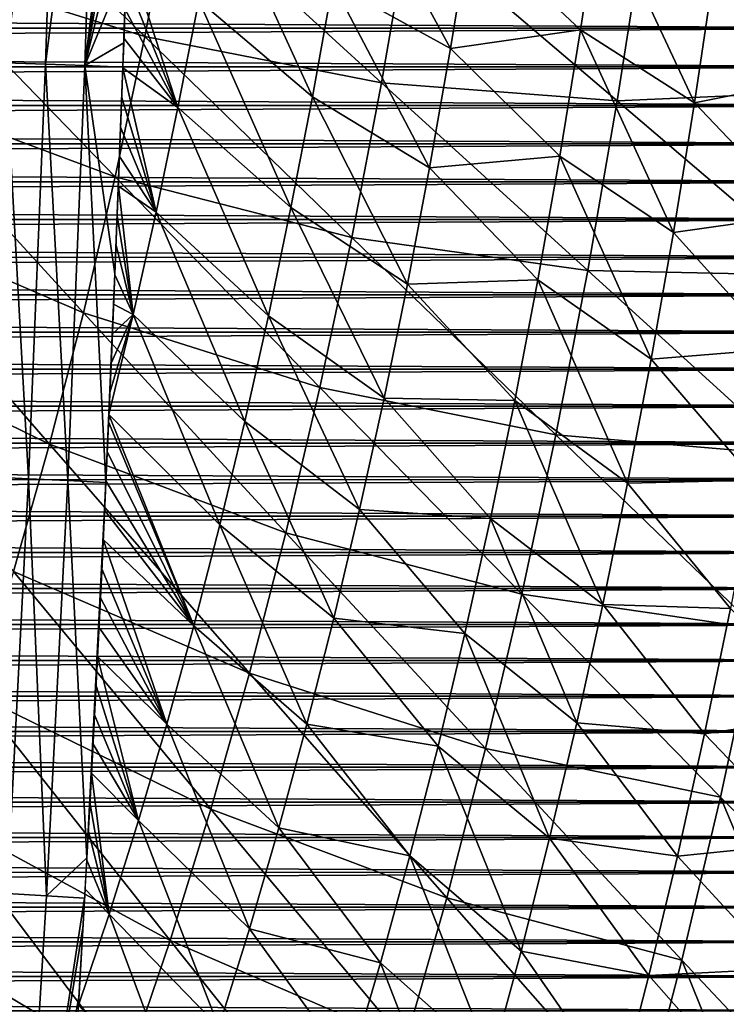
# Model space of a CAD drawing. Header units: millimetres. Extents: x -300 to 300, y -500 to 500.
# Tile 334 of 656: x 119 to 151, y -173 to -129. Entities that reach past the tile are written whole.
import ezdxf

# ---------------------------------------------------------------- set-up
doc = ezdxf.new("R2010")
doc.units = ezdxf.units.MM
doc.header["$LTSCALE"] = 81.481481
for name, color, linetype in [('18', 7, 'CONTINUOUS'), ('19', 7, 'CONTINUOUS'), ('21', 7, 'CONTINUOUS'), ('5', 7, 'CONTINUOUS'), ('6', 7, 'CONTINUOUS')]:
    doc.layers.add(name, color=color, linetype=linetype)

msp = doc.modelspace()

# ---------------------------------------------------------------- linework, layer by layer
at = {"layer": '18', "color": 7, "linetype": 'CONTINUOUS'}
for points in [[(119.24, -112.013, 58.161), (121.047, -112.065, 58.344), (118.644, -130.725, 58.179), (119.24, -112.013, 58.161)], [(118.644, -130.725, 58.179), (121.047, -112.065, 58.344), (120.451, -130.791, 58.362), (118.644, -130.725, 58.179)], [(121.047, -112.065, 58.344), (122.819, -112.115, 58.396), (120.451, -130.791, 58.362), (121.047, -112.065, 58.344)], [(120.451, -130.791, 58.362), (122.819, -112.115, 58.396), (122.223, -130.856, 58.413), (120.451, -130.791, 58.362)], [(122.819, -112.115, 58.396), (124.543, -112.169, 58.326), (122.223, -130.856, 58.413), (122.819, -112.115, 58.396)], [(124.543, -112.169, 58.326), (124.456, -115.271, 58.329), (122.223, -130.856, 58.413), (124.543, -112.169, 58.326)], [(122.223, -130.856, 58.413), (124.456, -115.271, 58.329), (124.345, -118.987, 58.332), (122.223, -130.856, 58.413)], [(124.23, -122.649, 58.335), (122.223, -130.856, 58.413), (124.345, -118.987, 58.332), (124.23, -122.649, 58.335)], [(124.11, -126.259, 58.338), (122.223, -130.856, 58.413), (124.23, -122.649, 58.335), (124.11, -126.259, 58.338)], [(123.986, -129.823, 58.34), (122.223, -130.856, 58.413), (124.11, -126.259, 58.338), (123.986, -129.823, 58.34)], [(123.947, -130.925, 58.341), (122.223, -130.856, 58.413), (123.986, -129.823, 58.34), (123.947, -130.925, 58.341)], [(117.877, -149.442, 58.181), (118.644, -130.725, 58.179), (119.684, -149.526, 58.363), (117.877, -149.442, 58.181)], [(118.644, -130.725, 58.179), (120.451, -130.791, 58.362), (119.684, -149.526, 58.363), (118.644, -130.725, 58.179)], [(119.684, -149.526, 58.363), (120.451, -130.791, 58.362), (121.455, -149.608, 58.413), (119.684, -149.526, 58.363)], [(120.451, -130.791, 58.362), (122.223, -130.856, 58.413), (121.455, -149.608, 58.413), (120.451, -130.791, 58.362)], [(121.455, -149.608, 58.413), (122.223, -130.856, 58.413), (123.179, -149.69, 58.341), (121.455, -149.608, 58.413)], [(122.223, -130.856, 58.413), (123.947, -130.925, 58.341), (123.587, -140.269, 58.344), (122.223, -130.856, 58.413)], [(123.179, -149.69, 58.341), (122.223, -130.856, 58.413), (123.587, -140.269, 58.344), (123.179, -149.69, 58.341)], [(123.947, -130.925, 58.341), (123.858, -133.343, 58.342), (123.587, -140.269, 58.344), (123.947, -130.925, 58.341)], [(123.587, -140.269, 58.344), (123.858, -133.343, 58.342), (123.725, -136.823, 58.343), (123.587, -140.269, 58.344)], [(123.445, -143.68, 58.343), (123.179, -149.69, 58.341), (123.587, -140.269, 58.344), (123.445, -143.68, 58.343)], [(123.298, -147.058, 58.342), (123.179, -149.69, 58.341), (123.445, -143.68, 58.343), (123.298, -147.058, 58.342)], [(117.877, -149.442, 58.181), (119.684, -149.526, 58.363), (118.727, -168.265, 58.333), (117.877, -149.442, 58.181)], [(118.727, -168.265, 58.333), (119.684, -149.526, 58.363), (120.498, -168.365, 58.382), (118.727, -168.265, 58.333)], [(119.684, -149.526, 58.363), (121.455, -149.608, 58.413), (120.498, -168.365, 58.382), (119.684, -149.526, 58.363)], [(120.498, -168.365, 58.382), (121.455, -149.608, 58.413), (122.323, -166.645, 58.314), (120.498, -168.365, 58.382)], [(121.455, -149.608, 58.413), (123.179, -149.69, 58.341), (122.323, -166.645, 58.314), (121.455, -149.608, 58.413)], [(122.323, -166.645, 58.314), (123.179, -149.69, 58.341), (122.666, -160.238, 58.328), (122.323, -166.645, 58.314)], [(123.179, -149.69, 58.341), (123.147, -150.401, 58.34), (122.666, -160.238, 58.328), (123.179, -149.69, 58.341)], [(122.991, -153.711, 58.337), (122.666, -160.238, 58.328), (123.147, -150.401, 58.34), (122.991, -153.711, 58.337)], [(122.831, -156.99, 58.333), (122.666, -160.238, 58.328), (122.991, -153.711, 58.337), (122.831, -156.99, 58.333)], [(122.497, -163.456, 58.321), (122.323, -166.645, 58.314), (122.666, -160.238, 58.328), (122.497, -163.456, 58.321)], [(122.221, -168.467, 58.309), (120.498, -168.365, 58.382), (122.323, -166.645, 58.314), (122.221, -168.467, 58.309)], [(117.56, -187.005, 58.258), (118.727, -168.265, 58.333), (119.331, -187.127, 58.307), (117.56, -187.005, 58.258)], [(118.727, -168.265, 58.333), (120.498, -168.365, 58.382), (119.331, -187.127, 58.307), (118.727, -168.265, 58.333)], [(120.498, -168.365, 58.382), (122.221, -168.467, 58.309), (119.331, -187.127, 58.307), (120.498, -168.365, 58.382)], [(122.221, -168.467, 58.309), (122.145, -169.806, 58.306), (119.331, -187.127, 58.307), (122.221, -168.467, 58.309)], [(119.331, -187.127, 58.307), (122.145, -169.806, 58.306), (121.963, -172.939, 58.296), (119.331, -187.127, 58.307)], [(121.776, -176.046, 58.285), (119.331, -187.127, 58.307), (121.963, -172.939, 58.296), (121.776, -176.046, 58.285)]]:
    msp.add_3dface(points, dxfattribs=at)
at = {"layer": '19', "color": 7, "linetype": 'CONTINUOUS'}
for points in [[(114.236, -126.19, 74.074), (124.942, -129.545, 73.31), (115.48, -120.299, 73.998), (114.236, -126.19, 74.074)], [(124.942, -129.545, 73.31), (126.196, -123.009, 73.228), (115.48, -120.299, 73.998), (124.942, -129.545, 73.31)], [(124.942, -129.545, 73.31), (135.641, -131.641, 72.435), (126.196, -123.009, 73.228), (124.942, -129.545, 73.31)], [(135.641, -131.641, 72.435), (136.892, -124.439, 72.347), (126.196, -123.009, 73.228), (135.641, -131.641, 72.435)], [(156.85, -131.984, 70.334), (158.053, -123.385, 70.238), (147.525, -124.564, 71.351), (156.85, -131.984, 70.334)], [(135.641, -131.641, 72.435), (146.292, -132.453, 71.444), (136.892, -124.439, 72.347), (135.641, -131.641, 72.435)], [(146.292, -132.453, 71.444), (147.525, -124.564, 71.351), (136.892, -124.439, 72.347), (146.292, -132.453, 71.444)], [(146.292, -132.453, 71.444), (156.85, -131.984, 70.334), (147.525, -124.564, 71.351), (146.292, -132.453, 71.444)], [(112.909, -131.899, 74.152), (123.598, -135.882, 73.395), (114.236, -126.19, 74.074), (112.909, -131.899, 74.152)], [(123.598, -135.882, 73.395), (124.942, -129.545, 73.31), (114.236, -126.19, 74.074), (123.598, -135.882, 73.395)], [(123.598, -135.882, 73.395), (134.295, -138.627, 72.527), (124.942, -129.545, 73.31), (123.598, -135.882, 73.395)], [(134.295, -138.627, 72.527), (135.641, -131.641, 72.435), (124.942, -129.545, 73.31), (134.295, -138.627, 72.527)], [(134.295, -138.627, 72.527), (144.958, -140.11, 71.541), (135.641, -131.641, 72.435), (134.295, -138.627, 72.527)], [(144.958, -140.11, 71.541), (146.292, -132.453, 71.444), (135.641, -131.641, 72.435), (144.958, -140.11, 71.541)], [(111.495, -137.426, 74.232), (122.162, -142.021, 73.483), (112.909, -131.899, 74.152), (111.495, -137.426, 74.232)], [(122.162, -142.021, 73.483), (123.598, -135.882, 73.395), (112.909, -131.899, 74.152), (122.162, -142.021, 73.483)], [(155.54, -140.333, 70.435), (156.85, -131.984, 70.334), (146.292, -132.453, 71.444), (155.54, -140.333, 70.435)], [(144.958, -140.11, 71.541), (155.54, -140.333, 70.435), (146.292, -132.453, 71.444), (144.958, -140.11, 71.541)], [(122.162, -142.021, 73.483), (132.852, -145.399, 72.622), (123.598, -135.882, 73.395), (122.162, -142.021, 73.483)], [(132.852, -145.399, 72.622), (134.295, -138.627, 72.527), (123.598, -135.882, 73.395), (132.852, -145.399, 72.622)], [(109.995, -142.773, 74.313), (120.634, -147.964, 73.574), (111.495, -137.426, 74.232), (109.995, -142.773, 74.313)], [(120.634, -147.964, 73.574), (122.162, -142.021, 73.483), (111.495, -137.426, 74.232), (120.634, -147.964, 73.574)], [(132.852, -145.399, 72.622), (143.521, -147.537, 71.643), (134.295, -138.627, 72.527), (132.852, -145.399, 72.622)], [(143.521, -147.537, 71.643), (144.958, -140.11, 71.541), (134.295, -138.627, 72.527), (143.521, -147.537, 71.643)], [(143.521, -147.537, 71.643), (154.124, -148.435, 70.541), (144.958, -140.11, 71.541), (143.521, -147.537, 71.643)], [(154.124, -148.435, 70.541), (155.54, -140.333, 70.435), (144.958, -140.11, 71.541), (154.124, -148.435, 70.541)], [(120.634, -147.964, 73.574), (131.31, -151.96, 72.72), (122.162, -142.021, 73.483), (120.634, -147.964, 73.574)], [(131.31, -151.96, 72.72), (132.852, -145.399, 72.622), (122.162, -142.021, 73.483), (131.31, -151.96, 72.72)], [(119.012, -153.713, 73.666), (120.634, -147.964, 73.574), (109.995, -142.773, 74.313), (119.012, -153.713, 73.666)], [(131.31, -151.96, 72.72), (141.981, -154.735, 71.748), (132.852, -145.399, 72.622), (131.31, -151.96, 72.72)], [(141.981, -154.735, 71.748), (143.521, -147.537, 71.643), (132.852, -145.399, 72.622), (141.981, -154.735, 71.748)], [(141.981, -154.735, 71.748), (152.598, -156.292, 70.652), (143.521, -147.537, 71.643), (141.981, -154.735, 71.748)], [(152.598, -156.292, 70.652), (154.124, -148.435, 70.541), (143.521, -147.537, 71.643), (152.598, -156.292, 70.652)], [(119.012, -153.713, 73.666), (129.669, -158.31, 72.821), (120.634, -147.964, 73.574), (119.012, -153.713, 73.666)], [(129.669, -158.31, 72.821), (131.31, -151.96, 72.72), (120.634, -147.964, 73.574), (129.669, -158.31, 72.821)], [(129.669, -158.31, 72.821), (140.336, -161.706, 71.856), (131.31, -151.96, 72.72), (129.669, -158.31, 72.821)], [(140.336, -161.706, 71.856), (141.981, -154.735, 71.748), (131.31, -151.96, 72.72), (140.336, -161.706, 71.856)], [(117.295, -159.269, 73.761), (127.927, -164.451, 72.925), (119.012, -153.713, 73.666), (117.295, -159.269, 73.761)], [(127.927, -164.451, 72.925), (129.669, -158.31, 72.821), (119.012, -153.713, 73.666), (127.927, -164.451, 72.925)], [(140.336, -161.706, 71.856), (150.963, -163.906, 70.767), (141.981, -154.735, 71.748), (140.336, -161.706, 71.856)], [(150.963, -163.906, 70.767), (152.598, -156.292, 70.652), (141.981, -154.735, 71.748), (150.963, -163.906, 70.767)], [(150.963, -163.906, 70.767), (159.799, -172.821, 69.672), (152.598, -156.292, 70.652), (150.963, -163.906, 70.767)], [(127.927, -164.451, 72.925), (138.584, -168.453, 71.968), (129.669, -158.31, 72.821), (127.927, -164.451, 72.925)], [(138.584, -168.453, 71.968), (140.336, -161.706, 71.856), (129.669, -158.31, 72.821), (138.584, -168.453, 71.968)], [(115.483, -164.633, 73.857), (126.084, -170.385, 73.03), (117.295, -159.269, 73.761), (115.483, -164.633, 73.857)], [(126.084, -170.385, 73.03), (127.927, -164.451, 72.925), (117.295, -159.269, 73.761), (126.084, -170.385, 73.03)], [(138.584, -168.453, 71.968), (149.215, -171.279, 70.885), (140.336, -161.706, 71.856), (138.584, -168.453, 71.968)], [(149.215, -171.279, 70.885), (150.963, -163.906, 70.767), (140.336, -161.706, 71.856), (149.215, -171.279, 70.885)], [(149.215, -171.279, 70.885), (157.954, -180.583, 69.8), (150.963, -163.906, 70.767), (149.215, -171.279, 70.885)], [(157.954, -180.583, 69.8), (159.799, -172.821, 69.672), (150.963, -163.906, 70.767), (157.954, -180.583, 69.8)], [(126.084, -170.385, 73.03), (136.725, -174.977, 72.082), (127.927, -164.451, 72.925), (126.084, -170.385, 73.03)], [(136.725, -174.977, 72.082), (138.584, -168.453, 71.968), (127.927, -164.451, 72.925), (136.725, -174.977, 72.082)], [(113.573, -169.808, 73.955), (124.137, -176.114, 73.138), (115.483, -164.633, 73.857), (113.573, -169.808, 73.955)], [(124.137, -176.114, 73.138), (126.084, -170.385, 73.03), (115.483, -164.633, 73.857), (124.137, -176.114, 73.138)], [(136.725, -174.977, 72.082), (147.355, -178.413, 71.007), (138.584, -168.453, 71.968), (136.725, -174.977, 72.082)], [(147.355, -178.413, 71.007), (149.215, -171.279, 70.885), (138.584, -168.453, 71.968), (147.355, -178.413, 71.007)], [(111.565, -174.794, 74.054), (122.086, -181.639, 73.247), (113.573, -169.808, 73.955), (111.565, -174.794, 74.054)], [(122.086, -181.639, 73.247), (124.137, -176.114, 73.138), (113.573, -169.808, 73.955), (122.086, -181.639, 73.247)], [(124.137, -176.114, 73.138), (134.757, -181.28, 72.198), (126.084, -170.385, 73.03), (124.137, -176.114, 73.138)], [(134.757, -181.28, 72.198), (136.725, -174.977, 72.082), (126.084, -170.385, 73.03), (134.757, -181.28, 72.198)], [(147.355, -178.413, 71.007), (155.989, -188.093, 69.932), (149.215, -171.279, 70.885), (147.355, -178.413, 71.007)], [(155.989, -188.093, 69.932), (157.954, -180.583, 69.8), (149.215, -171.279, 70.885), (155.989, -188.093, 69.932)]]:
    msp.add_3dface(points, dxfattribs=at)
at = {"layer": '21', "color": 7, "linetype": 'CONTINUOUS'}
for points in [[(133.435, -127.143, 57.582), (134.307, -121.912, 57.521), (138.759, -130.081, 57.102), (133.435, -127.143, 57.582)], [(138.759, -130.081, 57.102), (134.307, -121.912, 57.521), (139.656, -124.573, 57.037), (138.759, -130.081, 57.102)], [(127.379, -127.917, 58.079), (128.273, -122.969, 58.019), (132.515, -132.262, 57.646), (127.379, -127.917, 58.079)], [(132.515, -132.262, 57.646), (128.273, -122.969, 58.019), (133.435, -127.143, 57.582), (132.515, -132.262, 57.646)], [(144.636, -129.245, 56.547), (139.656, -124.573, 57.037), (145.518, -123.413, 56.48), (144.636, -129.245, 56.547)], [(144.636, -129.245, 56.547), (145.518, -123.413, 56.48), (149.777, -132.531, 56.01), (144.636, -129.245, 56.547)], [(149.777, -132.531, 56.01), (145.518, -123.413, 56.48), (150.673, -126.543, 55.941), (149.777, -132.531, 56.01)], [(138.759, -130.081, 57.102), (139.656, -124.573, 57.037), (144.636, -129.245, 56.547), (138.759, -130.081, 57.102)], [(155.521, -131.386, 55.391), (150.673, -126.543, 55.941), (156.405, -125.048, 55.321), (155.521, -131.386, 55.391)], [(124.087, -126.944, 58.337), (124.132, -125.605, 58.337), (126.437, -132.755, 58.141), (124.087, -126.944, 58.337)], [(126.437, -132.755, 58.141), (124.132, -125.605, 58.337), (127.379, -127.917, 58.079), (126.437, -132.755, 58.141)], [(149.777, -132.531, 56.01), (150.673, -126.543, 55.941), (155.521, -131.386, 55.391), (149.777, -132.531, 56.01)], [(124.041, -128.283, 58.338), (124.087, -126.944, 58.337), (126.437, -132.755, 58.141), (124.041, -128.283, 58.338)], [(132.515, -132.262, 57.646), (133.435, -127.143, 57.582), (137.809, -135.468, 57.169), (132.515, -132.262, 57.646)], [(137.809, -135.468, 57.169), (133.435, -127.143, 57.582), (138.759, -130.081, 57.102), (137.809, -135.468, 57.169)], [(126.437, -132.755, 58.141), (127.379, -127.917, 58.079), (131.544, -137.266, 57.711), (126.437, -132.755, 58.141)], [(131.544, -137.266, 57.711), (127.379, -127.917, 58.079), (132.515, -132.262, 57.646), (131.544, -137.266, 57.711)], [(123.993, -129.621, 58.339), (124.041, -128.283, 58.338), (126.437, -132.755, 58.141), (123.993, -129.621, 58.339)], [(143.699, -134.95, 56.616), (138.759, -130.081, 57.102), (144.636, -129.245, 56.547), (143.699, -134.95, 56.616)], [(143.699, -134.95, 56.616), (144.636, -129.245, 56.547), (148.826, -138.389, 56.082), (143.699, -134.95, 56.616)], [(148.826, -138.389, 56.082), (144.636, -129.245, 56.547), (149.777, -132.531, 56.01), (148.826, -138.389, 56.082)], [(123.945, -130.959, 58.339), (123.993, -129.621, 58.339), (126.437, -132.755, 58.141), (123.945, -130.959, 58.339)], [(137.809, -135.468, 57.169), (138.759, -130.081, 57.102), (143.699, -134.95, 56.616), (137.809, -135.468, 57.169)], [(123.897, -132.296, 58.339), (123.945, -130.959, 58.339), (125.447, -137.484, 58.205), (123.897, -132.296, 58.339)], [(125.447, -137.484, 58.205), (123.945, -130.959, 58.339), (126.437, -132.755, 58.141), (125.447, -137.484, 58.205)], [(154.581, -137.587, 55.464), (149.777, -132.531, 56.01), (155.521, -131.386, 55.391), (154.581, -137.587, 55.464)], [(123.847, -133.633, 58.34), (123.897, -132.296, 58.339), (125.447, -137.484, 58.205), (123.847, -133.633, 58.34)], [(131.544, -137.266, 57.711), (132.515, -132.262, 57.646), (136.807, -140.735, 57.238), (131.544, -137.266, 57.711)], [(136.807, -140.735, 57.238), (132.515, -132.262, 57.646), (137.809, -135.468, 57.169), (136.807, -140.735, 57.238)], [(148.826, -138.389, 56.082), (149.777, -132.531, 56.01), (154.581, -137.587, 55.464), (148.826, -138.389, 56.082)], [(125.447, -137.484, 58.205), (126.437, -132.755, 58.141), (130.524, -142.159, 57.778), (125.447, -137.484, 58.205)], [(130.524, -142.159, 57.778), (126.437, -132.755, 58.141), (131.544, -137.266, 57.711), (130.524, -142.159, 57.778)], [(123.796, -134.969, 58.34), (123.847, -133.633, 58.34), (125.447, -137.484, 58.205), (123.796, -134.969, 58.34)], [(123.745, -136.304, 58.34), (123.796, -134.969, 58.34), (125.447, -137.484, 58.205), (123.745, -136.304, 58.34)], [(142.708, -140.529, 56.687), (137.809, -135.468, 57.169), (143.699, -134.95, 56.616), (142.708, -140.529, 56.687)], [(142.708, -140.529, 56.687), (143.699, -134.95, 56.616), (147.82, -144.119, 56.155), (142.708, -140.529, 56.687)], [(147.82, -144.119, 56.155), (143.699, -134.95, 56.616), (148.826, -138.389, 56.082), (147.82, -144.119, 56.155)], [(136.807, -140.735, 57.238), (137.809, -135.468, 57.169), (142.708, -140.529, 56.687), (136.807, -140.735, 57.238)], [(123.693, -137.638, 58.34), (123.745, -136.304, 58.34), (124.407, -142.105, 58.27), (123.693, -137.638, 58.34)], [(124.407, -142.105, 58.27), (123.745, -136.304, 58.34), (125.447, -137.484, 58.205), (124.407, -142.105, 58.27)], [(130.524, -142.159, 57.778), (131.544, -137.266, 57.711), (135.753, -145.882, 57.309), (130.524, -142.159, 57.778)], [(135.753, -145.882, 57.309), (131.544, -137.266, 57.711), (136.807, -140.735, 57.238), (135.753, -145.882, 57.309)], [(123.639, -138.972, 58.34), (123.693, -137.638, 58.34), (124.407, -142.105, 58.27), (123.639, -138.972, 58.34)], [(124.407, -142.105, 58.27), (125.447, -137.484, 58.205), (129.453, -146.939, 57.847), (124.407, -142.105, 58.27)], [(129.453, -146.939, 57.847), (125.447, -137.484, 58.205), (130.524, -142.159, 57.778), (129.453, -146.939, 57.847)], [(153.583, -143.653, 55.54), (148.826, -138.389, 56.082), (154.581, -137.587, 55.464), (153.583, -143.653, 55.54)], [(147.82, -144.119, 56.155), (148.826, -138.389, 56.082), (153.583, -143.653, 55.54), (147.82, -144.119, 56.155)], [(123.585, -140.305, 58.34), (123.639, -138.972, 58.34), (124.407, -142.105, 58.27), (123.585, -140.305, 58.34)], [(123.531, -141.637, 58.339), (123.585, -140.305, 58.34), (124.407, -142.105, 58.27), (123.531, -141.637, 58.339)], [(141.662, -145.982, 56.76), (136.807, -140.735, 57.238), (142.708, -140.529, 56.687), (141.662, -145.982, 56.76)], [(141.662, -145.982, 56.76), (142.708, -140.529, 56.687), (146.758, -149.721, 56.231), (141.662, -145.982, 56.76)], [(146.758, -149.721, 56.231), (142.708, -140.529, 56.687), (147.82, -144.119, 56.155), (146.758, -149.721, 56.231)], [(135.753, -145.882, 57.309), (136.807, -140.735, 57.238), (141.662, -145.982, 56.76), (135.753, -145.882, 57.309)], [(123.531, -141.637, 58.339), (124.407, -142.105, 58.27), (123.475, -142.968, 58.339), (123.531, -141.637, 58.339)], [(123.317, -146.617, 58.337), (123.361, -145.628, 58.337), (124.407, -142.105, 58.27), (123.317, -146.617, 58.337)], [(123.317, -146.617, 58.337), (124.407, -142.105, 58.27), (128.331, -151.608, 57.917), (123.317, -146.617, 58.337)], [(123.418, -144.299, 58.338), (124.407, -142.105, 58.27), (123.361, -145.628, 58.337), (123.418, -144.299, 58.338)], [(123.475, -142.968, 58.339), (124.407, -142.105, 58.27), (123.418, -144.299, 58.338), (123.475, -142.968, 58.339)], [(128.331, -151.608, 57.917), (124.407, -142.105, 58.27), (129.453, -146.939, 57.847), (128.331, -151.608, 57.917)], [(129.453, -146.939, 57.847), (130.524, -142.159, 57.778), (134.644, -150.911, 57.382), (129.453, -146.939, 57.847)], [(134.644, -150.911, 57.382), (130.524, -142.159, 57.778), (135.753, -145.882, 57.309), (134.644, -150.911, 57.382)], [(152.527, -149.583, 55.618), (147.82, -144.119, 56.155), (153.583, -143.653, 55.54), (152.527, -149.583, 55.618)], [(146.758, -149.721, 56.231), (147.82, -144.119, 56.155), (152.527, -149.583, 55.618), (146.758, -149.721, 56.231)], [(134.644, -150.911, 57.382), (135.753, -145.882, 57.309), (140.561, -151.311, 56.835), (134.644, -150.911, 57.382)], [(140.561, -151.311, 56.835), (135.753, -145.882, 57.309), (141.662, -145.982, 56.76), (140.561, -151.311, 56.835)], [(140.561, -151.311, 56.835), (141.662, -145.982, 56.76), (145.64, -155.196, 56.309), (140.561, -151.311, 56.835)], [(145.64, -155.196, 56.309), (141.662, -145.982, 56.76), (146.758, -149.721, 56.231), (145.64, -155.196, 56.309)], [(123.302, -146.957, 58.336), (123.317, -146.617, 58.337), (127.158, -156.167, 57.988), (123.302, -146.957, 58.336)], [(127.158, -156.167, 57.988), (123.317, -146.617, 58.337), (128.331, -151.608, 57.917), (127.158, -156.167, 57.988)], [(123.243, -148.285, 58.335), (123.302, -146.957, 58.336), (127.158, -156.167, 57.988), (123.243, -148.285, 58.335)], [(128.331, -151.608, 57.917), (129.453, -146.939, 57.847), (133.482, -155.821, 57.457), (128.331, -151.608, 57.917)], [(133.482, -155.821, 57.457), (129.453, -146.939, 57.847), (134.644, -150.911, 57.382), (133.482, -155.821, 57.457)], [(123.183, -149.612, 58.334), (123.243, -148.285, 58.335), (127.158, -156.167, 57.988), (123.183, -149.612, 58.334)], [(123.121, -150.938, 58.333), (123.183, -149.612, 58.334), (127.158, -156.167, 57.988), (123.121, -150.938, 58.333)], [(145.64, -155.196, 56.309), (146.758, -149.721, 56.231), (151.412, -155.38, 55.699), (145.64, -155.196, 56.309)], [(151.412, -155.38, 55.699), (146.758, -149.721, 56.231), (152.527, -149.583, 55.618), (151.412, -155.38, 55.699)], [(123.059, -152.262, 58.332), (123.121, -150.938, 58.333), (127.158, -156.167, 57.988), (123.059, -152.262, 58.332)], [(133.482, -155.821, 57.457), (134.644, -150.911, 57.382), (139.404, -156.515, 56.913), (133.482, -155.821, 57.457)], [(139.404, -156.515, 56.913), (134.644, -150.911, 57.382), (140.561, -151.311, 56.835), (139.404, -156.515, 56.913)], [(127.158, -156.167, 57.988), (128.331, -151.608, 57.917), (132.266, -160.614, 57.532), (127.158, -156.167, 57.988)], [(132.266, -160.614, 57.532), (128.331, -151.608, 57.917), (133.482, -155.821, 57.457), (132.266, -160.614, 57.532)], [(139.404, -156.515, 56.913), (140.561, -151.311, 56.835), (144.466, -160.544, 56.389), (139.404, -156.515, 56.913)], [(144.466, -160.544, 56.389), (140.561, -151.311, 56.835), (145.64, -155.196, 56.309), (144.466, -160.544, 56.389)], [(122.996, -153.586, 58.33), (123.059, -152.262, 58.332), (125.932, -160.616, 58.061), (122.996, -153.586, 58.33)], [(125.932, -160.616, 58.061), (123.059, -152.262, 58.332), (127.158, -156.167, 57.988), (125.932, -160.616, 58.061)], [(122.933, -154.909, 58.328), (122.996, -153.586, 58.33), (125.932, -160.616, 58.061), (122.933, -154.909, 58.328)], [(122.868, -156.231, 58.326), (122.933, -154.909, 58.328), (125.932, -160.616, 58.061), (122.868, -156.231, 58.326)], [(144.466, -160.544, 56.389), (145.64, -155.196, 56.309), (150.239, -161.043, 55.781), (144.466, -160.544, 56.389)], [(150.239, -161.043, 55.781), (145.64, -155.196, 56.309), (151.412, -155.38, 55.699), (150.239, -161.043, 55.781)], [(156.179, -160.148, 55.122), (150.239, -161.043, 55.781), (151.412, -155.38, 55.699), (156.179, -160.148, 55.122)], [(132.266, -160.614, 57.532), (133.482, -155.821, 57.457), (138.191, -161.597, 56.991), (132.266, -160.614, 57.532)], [(138.191, -161.597, 56.991), (133.482, -155.821, 57.457), (139.404, -156.515, 56.913), (138.191, -161.597, 56.991)], [(122.802, -157.551, 58.324), (122.868, -156.231, 58.326), (125.932, -160.616, 58.061), (122.802, -157.551, 58.324)], [(125.932, -160.616, 58.061), (127.158, -156.167, 57.988), (130.994, -165.291, 57.61), (125.932, -160.616, 58.061)], [(130.994, -165.291, 57.61), (127.158, -156.167, 57.988), (132.266, -160.614, 57.532), (130.994, -165.291, 57.61)], [(138.191, -161.597, 56.991), (139.404, -156.515, 56.913), (143.234, -165.768, 56.471), (138.191, -161.597, 56.991)], [(143.234, -165.768, 56.471), (139.404, -156.515, 56.913), (144.466, -160.544, 56.389), (143.234, -165.768, 56.471)], [(122.735, -158.871, 58.322), (122.802, -157.551, 58.324), (124.655, -164.956, 58.135), (122.735, -158.871, 58.322)], [(124.655, -164.956, 58.135), (122.802, -157.551, 58.324), (125.932, -160.616, 58.061), (124.655, -164.956, 58.135)], [(122.668, -160.189, 58.32), (122.735, -158.871, 58.322), (124.655, -164.956, 58.135), (122.668, -160.189, 58.32)], [(156.179, -160.148, 55.122), (154.967, -165.978, 55.208), (150.239, -161.043, 55.781), (156.179, -160.148, 55.122)], [(122.599, -161.506, 58.317), (122.668, -160.189, 58.32), (124.655, -164.956, 58.135), (122.599, -161.506, 58.317)], [(143.234, -165.768, 56.471), (144.466, -160.544, 56.389), (149.006, -166.573, 55.866), (143.234, -165.768, 56.471)], [(149.006, -166.573, 55.866), (144.466, -160.544, 56.389), (150.239, -161.043, 55.781), (149.006, -166.573, 55.866)], [(124.655, -164.956, 58.135), (125.932, -160.616, 58.061), (129.668, -169.852, 57.688), (124.655, -164.956, 58.135)], [(129.668, -169.852, 57.688), (125.932, -160.616, 58.061), (130.994, -165.291, 57.61), (129.668, -169.852, 57.688)], [(130.994, -165.291, 57.61), (132.266, -160.614, 57.532), (136.921, -166.556, 57.072), (130.994, -165.291, 57.61)], [(136.921, -166.556, 57.072), (132.266, -160.614, 57.532), (138.191, -161.597, 56.991), (136.921, -166.556, 57.072)], [(154.967, -165.978, 55.208), (149.006, -166.573, 55.866), (150.239, -161.043, 55.781), (154.967, -165.978, 55.208)], [(122.53, -162.822, 58.314), (122.599, -161.506, 58.317), (124.655, -164.956, 58.135), (122.53, -162.822, 58.314)], [(136.921, -166.556, 57.072), (138.191, -161.597, 56.991), (141.945, -170.866, 56.554), (136.921, -166.556, 57.072)], [(141.945, -170.866, 56.554), (138.191, -161.597, 56.991), (143.234, -165.768, 56.471), (141.945, -170.866, 56.554)], [(122.46, -164.136, 58.311), (122.53, -162.822, 58.314), (123.324, -169.187, 58.21), (122.46, -164.136, 58.311)], [(123.324, -169.187, 58.21), (122.53, -162.822, 58.314), (124.655, -164.956, 58.135), (123.324, -169.187, 58.21)], [(122.388, -165.449, 58.308), (122.46, -164.136, 58.311), (123.324, -169.187, 58.21), (122.388, -165.449, 58.308)], [(123.324, -169.187, 58.21), (124.655, -164.956, 58.135), (128.285, -174.298, 57.768), (123.324, -169.187, 58.21)], [(128.285, -174.298, 57.768), (124.655, -164.956, 58.135), (129.668, -169.852, 57.688), (128.285, -174.298, 57.768)], [(122.316, -166.761, 58.305), (122.388, -165.449, 58.308), (123.324, -169.187, 58.21), (122.316, -166.761, 58.305)], [(129.668, -169.852, 57.688), (130.994, -165.291, 57.61), (135.594, -171.394, 57.154), (129.668, -169.852, 57.688)], [(135.594, -171.394, 57.154), (130.994, -165.291, 57.61), (136.921, -166.556, 57.072), (135.594, -171.394, 57.154)], [(141.945, -170.866, 56.554), (143.234, -165.768, 56.471), (147.713, -171.972, 55.952), (141.945, -170.866, 56.554)], [(147.713, -171.972, 55.952), (143.234, -165.768, 56.471), (149.006, -166.573, 55.866), (147.713, -171.972, 55.952)], [(154.967, -165.978, 55.208), (153.694, -171.671, 55.297), (149.006, -166.573, 55.866), (154.967, -165.978, 55.208)], [(122.243, -168.069, 58.302), (122.316, -166.761, 58.305), (123.324, -169.187, 58.21), (122.243, -168.069, 58.302)], [(135.594, -171.394, 57.154), (136.921, -166.556, 57.072), (140.598, -175.841, 56.639), (135.594, -171.394, 57.154)], [(140.598, -175.841, 56.639), (136.921, -166.556, 57.072), (141.945, -170.866, 56.554), (140.598, -175.841, 56.639)], [(153.694, -171.671, 55.297), (147.713, -171.972, 55.952), (149.006, -166.573, 55.866), (153.694, -171.671, 55.297)], [(121.94, -173.31, 58.285), (121.945, -173.224, 58.286), (122.243, -168.069, 58.302), (121.94, -173.31, 58.285)], [(121.94, -173.31, 58.285), (122.243, -168.069, 58.302), (123.324, -169.187, 58.21), (121.94, -173.31, 58.285)], [(122.169, -169.37, 58.298), (122.243, -168.069, 58.302), (121.945, -173.224, 58.286), (122.169, -169.37, 58.298)], [(121.94, -173.31, 58.285), (123.324, -169.187, 58.21), (126.846, -178.63, 57.849), (121.94, -173.31, 58.285)], [(121.945, -173.224, 58.286), (122.021, -171.948, 58.29), (122.169, -169.37, 58.298), (121.945, -173.224, 58.286)], [(122.095, -170.664, 58.294), (122.169, -169.37, 58.298), (122.021, -171.948, 58.29), (122.095, -170.664, 58.294)], [(126.846, -178.63, 57.849), (123.324, -169.187, 58.21), (128.285, -174.298, 57.768), (126.846, -178.63, 57.849)], [(128.285, -174.298, 57.768), (129.668, -169.852, 57.688), (134.208, -176.111, 57.237), (128.285, -174.298, 57.768)], [(134.208, -176.111, 57.237), (129.668, -169.852, 57.688), (135.594, -171.394, 57.154), (134.208, -176.111, 57.237)], [(140.598, -175.841, 56.639), (141.945, -170.866, 56.554), (146.36, -177.241, 56.041), (140.598, -175.841, 56.639)], [(146.36, -177.241, 56.041), (141.945, -170.866, 56.554), (147.713, -171.972, 55.952), (146.36, -177.241, 56.041)], [(134.208, -176.111, 57.237), (135.594, -171.394, 57.154), (139.192, -180.692, 56.725), (134.208, -176.111, 57.237)], [(139.192, -180.692, 56.725), (135.594, -171.394, 57.154), (140.598, -175.841, 56.639), (139.192, -180.692, 56.725)], [(153.694, -171.671, 55.297), (152.359, -177.227, 55.387), (147.713, -171.972, 55.952), (153.694, -171.671, 55.297)], [(152.359, -177.227, 55.387), (146.36, -177.241, 56.041), (147.713, -171.972, 55.952), (152.359, -177.227, 55.387)]]:
    msp.add_3dface(points, dxfattribs=at)
at = {"layer": '5', "color": 7, "linetype": 'CONTINUOUS'}
for points in [[(161.278, -127.414, 11), (161.217, -129.17, 11), (-161.278, -127.414, 11), (161.278, -127.414, 11)], [(161.217, -129.17, 11), (-161.217, -129.171, 11), (-161.278, -127.414, 11), (161.217, -129.17, 11)], [(161.217, -129.17, 11), (161.154, -130.917, 11), (-161.217, -129.171, 11), (161.217, -129.17, 11)], [(161.154, -130.917, 11), (-161.154, -130.918, 11), (-161.217, -129.171, 11), (161.154, -130.917, 11)], [(161.154, -130.917, 11), (161.09, -132.655, 11), (-161.154, -130.918, 11), (161.154, -130.917, 11)], [(161.09, -132.655, 11), (-161.09, -132.655, 11), (-161.154, -130.918, 11), (161.09, -132.655, 11)], [(161.09, -132.655, 11), (161.026, -134.384, 11), (-161.09, -132.655, 11), (161.09, -132.655, 11)], [(161.026, -134.384, 11), (-161.026, -134.384, 11), (-161.09, -132.655, 11), (161.026, -134.384, 11)], [(161.026, -134.384, 11), (160.96, -136.104, 11), (-161.026, -134.384, 11), (161.026, -134.384, 11)], [(160.96, -136.104, 11), (-160.96, -136.104, 11), (-161.026, -134.384, 11), (160.96, -136.104, 11)], [(160.96, -136.104, 11), (160.893, -137.815, 11), (-160.96, -136.104, 11), (160.96, -136.104, 11)], [(160.893, -137.815, 11), (-160.893, -137.815, 11), (-160.96, -136.104, 11), (160.893, -137.815, 11)], [(160.893, -137.815, 11), (160.825, -139.517, 11), (-160.893, -137.815, 11), (160.893, -137.815, 11)], [(160.825, -139.517, 11), (-160.825, -139.518, 11), (-160.893, -137.815, 11), (160.825, -139.517, 11)], [(160.825, -139.517, 11), (160.756, -141.212, 11), (-160.825, -139.518, 11), (160.825, -139.517, 11)], [(160.756, -141.212, 11), (-160.756, -141.212, 11), (-160.825, -139.518, 11), (160.756, -141.212, 11)], [(160.756, -141.212, 11), (160.686, -142.898, 11), (-160.756, -141.212, 11), (160.756, -141.212, 11)], [(160.686, -142.898, 11), (-160.686, -142.898, 11), (-160.756, -141.212, 11), (160.686, -142.898, 11)], [(160.686, -142.898, 11), (160.614, -144.576, 11), (-160.686, -142.898, 11), (160.686, -142.898, 11)], [(160.614, -144.576, 11), (-160.614, -144.576, 11), (-160.686, -142.898, 11), (160.614, -144.576, 11)], [(160.614, -144.576, 11), (160.542, -146.246, 11), (-160.614, -144.576, 11), (160.614, -144.576, 11)], [(160.542, -146.246, 11), (-160.542, -146.246, 11), (-160.614, -144.576, 11), (160.542, -146.246, 11)], [(160.542, -146.246, 11), (160.469, -147.908, 11), (-160.542, -146.246, 11), (160.542, -146.246, 11)], [(160.469, -147.908, 11), (-160.469, -147.909, 11), (-160.542, -146.246, 11), (160.469, -147.908, 11)], [(160.469, -147.908, 11), (160.395, -149.563, 11), (-160.469, -147.909, 11), (160.469, -147.908, 11)], [(160.395, -149.563, 11), (-160.395, -149.564, 11), (-160.469, -147.909, 11), (160.395, -149.563, 11)], [(160.395, -149.563, 11), (160.319, -151.211, 11), (-160.395, -149.564, 11), (160.395, -149.563, 11)], [(160.319, -151.211, 11), (-160.319, -151.211, 11), (-160.395, -149.564, 11), (160.319, -151.211, 11)], [(160.319, -151.211, 11), (160.243, -152.851, 11), (-160.319, -151.211, 11), (160.319, -151.211, 11)], [(160.243, -152.851, 11), (-160.243, -152.851, 11), (-160.319, -151.211, 11), (160.243, -152.851, 11)], [(160.243, -152.851, 11), (160.165, -154.484, 11), (-160.243, -152.851, 11), (160.243, -152.851, 11)], [(160.165, -154.484, 11), (-160.165, -154.484, 11), (-160.243, -152.851, 11), (160.165, -154.484, 11)], [(160.165, -154.484, 11), (160.086, -156.11, 11), (-160.165, -154.484, 11), (160.165, -154.484, 11)], [(160.086, -156.11, 11), (-160.086, -156.11, 11), (-160.165, -154.484, 11), (160.086, -156.11, 11)], [(160.086, -156.11, 11), (160.007, -157.729, 11), (-160.086, -156.11, 11), (160.086, -156.11, 11)], [(160.007, -157.729, 11), (-160.007, -157.729, 11), (-160.086, -156.11, 11), (160.007, -157.729, 11)], [(160.007, -157.729, 11), (159.926, -159.341, 11), (-160.007, -157.729, 11), (160.007, -157.729, 11)], [(159.926, -159.341, 11), (-159.926, -159.342, 11), (-160.007, -157.729, 11), (159.926, -159.341, 11)], [(159.926, -159.341, 11), (159.844, -160.947, 11), (-159.926, -159.342, 11), (159.926, -159.341, 11)], [(159.844, -160.947, 11), (-159.844, -160.947, 11), (-159.926, -159.342, 11), (159.844, -160.947, 11)], [(159.844, -160.947, 11), (159.761, -162.546, 11), (-159.844, -160.947, 11), (159.844, -160.947, 11)], [(159.761, -162.546, 11), (-159.761, -162.546, 11), (-159.844, -160.947, 11), (159.761, -162.546, 11)], [(159.761, -162.546, 11), (159.677, -164.138, 11), (-159.761, -162.546, 11), (159.761, -162.546, 11)], [(159.677, -164.138, 11), (-159.677, -164.139, 11), (-159.761, -162.546, 11), (159.677, -164.138, 11)], [(159.677, -164.138, 11), (159.592, -165.724, 11), (-159.677, -164.139, 11), (159.677, -164.138, 11)], [(159.592, -165.724, 11), (-159.592, -165.725, 11), (-159.677, -164.139, 11), (159.592, -165.724, 11)], [(159.592, -165.724, 11), (159.506, -167.304, 11), (-159.592, -165.725, 11), (159.592, -165.724, 11)], [(159.506, -167.304, 11), (-159.506, -167.305, 11), (-159.592, -165.725, 11), (159.506, -167.304, 11)], [(159.506, -167.304, 11), (159.419, -168.878, 11), (-159.506, -167.305, 11), (159.506, -167.304, 11)], [(159.419, -168.878, 11), (-159.419, -168.878, 11), (-159.506, -167.305, 11), (159.419, -168.878, 11)], [(159.419, -168.878, 11), (159.331, -170.446, 11), (-159.419, -168.878, 11), (159.419, -168.878, 11)], [(159.331, -170.446, 11), (-159.331, -170.446, 11), (-159.419, -168.878, 11), (159.331, -170.446, 11)], [(159.331, -170.446, 11), (159.241, -172.007, 11), (-159.331, -170.446, 11), (159.331, -170.446, 11)], [(159.241, -172.007, 11), (-159.241, -172.008, 11), (-159.331, -170.446, 11), (159.241, -172.007, 11)], [(159.241, -172.007, 11), (159.151, -173.563, 11), (-159.241, -172.008, 11), (159.241, -172.007, 11)], [(159.151, -173.563, 11), (-159.151, -173.564, 11), (-159.241, -172.008, 11), (159.151, -173.563, 11)]]:
    msp.add_3dface(points, dxfattribs=at)
at = {"layer": '6', "color": 7, "linetype": 'CONTINUOUS'}
for points in [[(161.278, -127.414, 16), (-161.278, -127.414, 16), (-161.217, -129.17, 16), (161.278, -127.414, 16)], [(161.217, -129.171, 16), (161.278, -127.414, 16), (-161.217, -129.17, 16), (161.217, -129.171, 16)], [(161.217, -129.171, 16), (-161.217, -129.17, 16), (-161.154, -130.917, 16), (161.217, -129.171, 16)], [(161.154, -130.918, 16), (161.217, -129.171, 16), (-161.154, -130.917, 16), (161.154, -130.918, 16)], [(161.154, -130.918, 16), (-161.154, -130.917, 16), (-161.09, -132.655, 16), (161.154, -130.918, 16)], [(161.09, -132.655, 16), (161.154, -130.918, 16), (-161.09, -132.655, 16), (161.09, -132.655, 16)], [(161.09, -132.655, 16), (-161.09, -132.655, 16), (-161.026, -134.384, 16), (161.09, -132.655, 16)], [(161.026, -134.384, 16), (161.09, -132.655, 16), (-161.026, -134.384, 16), (161.026, -134.384, 16)], [(161.026, -134.384, 16), (-161.026, -134.384, 16), (-160.96, -136.104, 16), (161.026, -134.384, 16)], [(160.96, -136.104, 16), (161.026, -134.384, 16), (-160.96, -136.104, 16), (160.96, -136.104, 16)], [(160.96, -136.104, 16), (-160.96, -136.104, 16), (-160.893, -137.815, 16), (160.96, -136.104, 16)], [(160.893, -137.815, 16), (160.96, -136.104, 16), (-160.893, -137.815, 16), (160.893, -137.815, 16)], [(160.893, -137.815, 16), (-160.893, -137.815, 16), (-160.825, -139.517, 16), (160.893, -137.815, 16)], [(160.825, -139.518, 16), (160.893, -137.815, 16), (-160.825, -139.517, 16), (160.825, -139.518, 16)], [(160.825, -139.518, 16), (-160.825, -139.517, 16), (-160.756, -141.212, 16), (160.825, -139.518, 16)], [(160.756, -141.212, 16), (160.825, -139.518, 16), (-160.756, -141.212, 16), (160.756, -141.212, 16)], [(160.756, -141.212, 16), (-160.756, -141.212, 16), (-160.686, -142.898, 16), (160.756, -141.212, 16)], [(160.686, -142.898, 16), (160.756, -141.212, 16), (-160.686, -142.898, 16), (160.686, -142.898, 16)], [(160.686, -142.898, 16), (-160.686, -142.898, 16), (-160.614, -144.576, 16), (160.686, -142.898, 16)], [(160.614, -144.576, 16), (160.686, -142.898, 16), (-160.614, -144.576, 16), (160.614, -144.576, 16)], [(160.614, -144.576, 16), (-160.614, -144.576, 16), (-160.542, -146.246, 16), (160.614, -144.576, 16)], [(160.542, -146.246, 16), (160.614, -144.576, 16), (-160.542, -146.246, 16), (160.542, -146.246, 16)], [(160.542, -146.246, 16), (-160.542, -146.246, 16), (-160.469, -147.908, 16), (160.542, -146.246, 16)], [(160.469, -147.909, 16), (160.542, -146.246, 16), (-160.469, -147.908, 16), (160.469, -147.909, 16)], [(160.469, -147.909, 16), (-160.469, -147.908, 16), (-160.395, -149.563, 16), (160.469, -147.909, 16)], [(160.395, -149.564, 16), (160.469, -147.909, 16), (-160.395, -149.563, 16), (160.395, -149.564, 16)], [(160.395, -149.564, 16), (-160.395, -149.563, 16), (-160.319, -151.211, 16), (160.395, -149.564, 16)], [(160.319, -151.211, 16), (160.395, -149.564, 16), (-160.319, -151.211, 16), (160.319, -151.211, 16)], [(160.319, -151.211, 16), (-160.319, -151.211, 16), (-160.243, -152.851, 16), (160.319, -151.211, 16)], [(160.243, -152.851, 16), (160.319, -151.211, 16), (-160.243, -152.851, 16), (160.243, -152.851, 16)], [(160.243, -152.851, 16), (-160.243, -152.851, 16), (-160.165, -154.484, 16), (160.243, -152.851, 16)], [(160.165, -154.484, 16), (160.243, -152.851, 16), (-160.165, -154.484, 16), (160.165, -154.484, 16)], [(160.165, -154.484, 16), (-160.165, -154.484, 16), (-160.086, -156.11, 16), (160.165, -154.484, 16)], [(160.086, -156.11, 16), (160.165, -154.484, 16), (-160.086, -156.11, 16), (160.086, -156.11, 16)], [(160.086, -156.11, 16), (-160.086, -156.11, 16), (-160.007, -157.729, 16), (160.086, -156.11, 16)], [(160.007, -157.729, 16), (160.086, -156.11, 16), (-160.007, -157.729, 16), (160.007, -157.729, 16)], [(160.007, -157.729, 16), (-160.007, -157.729, 16), (-159.926, -159.341, 16), (160.007, -157.729, 16)], [(159.926, -159.342, 16), (160.007, -157.729, 16), (-159.926, -159.341, 16), (159.926, -159.342, 16)], [(159.926, -159.342, 16), (-159.926, -159.341, 16), (-159.844, -160.947, 16), (159.926, -159.342, 16)], [(159.844, -160.947, 16), (159.926, -159.342, 16), (-159.844, -160.947, 16), (159.844, -160.947, 16)], [(159.844, -160.947, 16), (-159.844, -160.947, 16), (-159.761, -162.546, 16), (159.844, -160.947, 16)], [(159.761, -162.546, 16), (159.844, -160.947, 16), (-159.761, -162.546, 16), (159.761, -162.546, 16)], [(159.761, -162.546, 16), (-159.761, -162.546, 16), (-159.677, -164.138, 16), (159.761, -162.546, 16)], [(159.677, -164.139, 16), (159.761, -162.546, 16), (-159.677, -164.138, 16), (159.677, -164.139, 16)], [(159.677, -164.139, 16), (-159.677, -164.138, 16), (-159.592, -165.724, 16), (159.677, -164.139, 16)], [(159.592, -165.725, 16), (159.677, -164.139, 16), (-159.592, -165.724, 16), (159.592, -165.725, 16)], [(159.592, -165.725, 16), (-159.592, -165.724, 16), (-159.506, -167.304, 16), (159.592, -165.725, 16)], [(159.506, -167.305, 16), (159.592, -165.725, 16), (-159.506, -167.304, 16), (159.506, -167.305, 16)], [(159.506, -167.305, 16), (-159.506, -167.304, 16), (-159.419, -168.878, 16), (159.506, -167.305, 16)], [(159.419, -168.878, 16), (159.506, -167.305, 16), (-159.419, -168.878, 16), (159.419, -168.878, 16)], [(159.419, -168.878, 16), (-159.419, -168.878, 16), (-159.331, -170.446, 16), (159.419, -168.878, 16)], [(159.331, -170.446, 16), (159.419, -168.878, 16), (-159.331, -170.446, 16), (159.331, -170.446, 16)], [(159.331, -170.446, 16), (-159.331, -170.446, 16), (-159.241, -172.007, 16), (159.331, -170.446, 16)], [(159.241, -172.008, 16), (159.331, -170.446, 16), (-159.241, -172.007, 16), (159.241, -172.008, 16)], [(159.241, -172.008, 16), (-159.241, -172.007, 16), (-159.151, -173.563, 16), (159.241, -172.008, 16)], [(159.151, -173.564, 16), (159.241, -172.008, 16), (-159.151, -173.563, 16), (159.151, -173.564, 16)]]:
    msp.add_3dface(points, dxfattribs=at)

doc.saveas('drawing.dxf')
